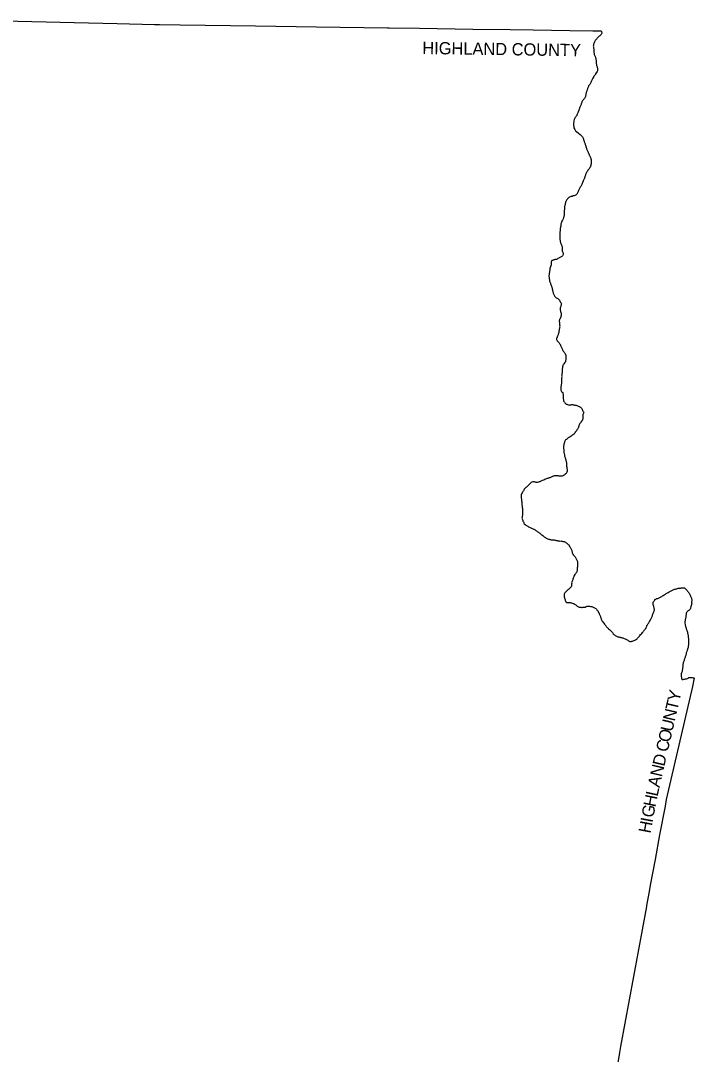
# Model space of a CAD drawing. Extents: x 1451455 to 1749751, y 218250 to 574981.
# Drawn here: x 1674533 to 1729434, y 419441 to 503675 of the extents above; entities that cross this region are included whole.
import ezdxf

# ---------------------------------------------------------------- set-up
doc = ezdxf.new("R2010")
doc.units = 0
doc.layers.add('GM_X_Adjacent_County', color=7, linetype='Continuous')
doc.layers.add('GM_X_Adjacent_County_Text', color=7, linetype='Continuous')

msp = doc.modelspace()

# ---------------------------------------------------------------- linework, layer by layer
at = {"layer": 'GM_X_Adjacent_County'}
msp.add_lwpolyline([(1673166, 503675), (1678903, 503534), (1682405, 503448), (1685430, 503373), (1685835, 503363), (1687539, 503338), (1693676, 503248), (1698641, 503176), (1704437, 503092), (1704566, 503090), (1707043, 503052), (1711386, 502989), (1714432, 502944), (1716307, 502917), (1719280, 502875), (1721165, 502848), (1721844, 502834), (1721877, 502756), (1721884, 502706), (1721883, 502652), (1721875, 502598), (1721834, 502539), (1721783, 502498), (1721726, 502449), (1721675, 502411), (1721622, 502364), (1721574, 502307), (1721527, 502254), (1721482, 502203), (1721434, 502152), (1721385, 502098), (1721340, 502043), (1721320, 501992), (1721300, 501939), (1721265, 501875), (1721245, 501822), (1721220, 501768), (1721206, 501715), (1721203, 501665), (1721197, 501601), (1721204, 501550), (1721227, 501500), (1721225, 501443), (1721236, 501389), (1721238, 501335), (1721244, 501270), (1721257, 501216), (1721255, 501158), (1721255, 501084), (1721270, 501031), (1721274, 500975), (1721281, 500921), (1721293, 500868), (1721334, 500813), (1721356, 500762), (1721375, 500710), (1721383, 500647), (1721398, 500585), (1721420, 500522), (1721432, 500449), (1721430, 500391), (1721427, 500337), (1721425, 500279), (1721428, 500223), (1721442, 500172), (1721461, 500118), (1721463, 500067), (1721470, 500017), (1721484, 499959), (1721503, 499904), (1721524, 499851), (1721550, 499796), (1721555, 499744), (1721555, 499690), (1721550, 499634), (1721530, 499576), (1721505, 499521), (1721455, 499464), (1721426, 499413), (1721386, 499352), (1721371, 499300), (1721335, 499237), (1721283, 499178), (1721250, 499117), (1721166, 498995), (1721140, 498940), (1721113, 498880), (1721094, 498822), (1721063, 498767), (1721034, 498713), (1721007, 498646), (1720980, 498580), (1720955, 498528), (1720919, 498463), (1720871, 498412), (1720819, 498355), (1720799, 498303), (1720774, 498249), (1720750, 498194), (1720727, 498136), (1720714, 498082), (1720703, 498030), (1720678, 497977), (1720663, 497925), (1720646, 497871), (1720625, 497817), (1720621, 497767), (1720605, 497711), (1720594, 497658), (1720583, 497606), (1720566, 497546), (1720557, 497484), (1720544, 497430), (1720517, 497376), (1720486, 497325), (1720437, 497268), (1720380, 497223), (1720335, 497169), (1720294, 497116), (1720273, 497060), (1720262, 497008), (1720249, 496955), (1720224, 496897), (1720207, 496835), (1720182, 496781), (1720155, 496726), (1720126, 496672), (1720103, 496619), (1720088, 496563), (1720075, 496511), (1720042, 496453), (1720023, 496398), (1720010, 496338), (1719979, 496284), (1719968, 496222), (1719943, 496165), (1719920, 496105), (1719891, 496053), (1719866, 496000), (1719845, 495946), (1719814, 495895), (1719779, 495837), (1719720, 495780), (1719685, 495719), (1719639, 495620), (1719609, 495522), (1719592, 495253), (1719589, 495150), (1719607, 495031), (1719621, 494948), (1719690, 494817), (1719762, 494711), (1719818, 494642), (1719981, 494509), (1720121, 494403), (1720195, 494334), (1720242, 494283), (1720289, 494233), (1720316, 494210), (1720343, 494155), (1720366, 494098), (1720388, 494032), (1720405, 493975), (1720423, 493928), (1720443, 493858), (1720462, 493806), (1720483, 493749), (1720498, 493683), (1720525, 493630), (1720536, 493578), (1720561, 493527), (1720580, 493461), (1720601, 493408), (1720629, 493352), (1720644, 493297), (1720659, 493237), (1720670, 493183), (1720703, 493118), (1720728, 493063), (1720759, 493009), (1720778, 492952), (1720791, 492900), (1720830, 492839), (1720853, 492778), (1720876, 492728), (1720901, 492677), (1720928, 492627), (1720947, 492574), (1720970, 492524), (1720994, 492459), (1721011, 492403), (1721018, 492334), (1721031, 492280), (1721038, 492230), (1721035, 492162), (1721030, 492110), (1721025, 492060), (1721018, 491998), (1721009, 491938), (1721004, 491886), (1720981, 491832), (1720966, 491772), (1720927, 491717), (1720894, 491663), (1720850, 491600), (1720811, 491541), (1720768, 491485), (1720725, 491420), (1720678, 491367), (1720643, 491315), (1720614, 491258), (1720589, 491206), (1720568, 491142), (1720557, 491088), (1720542, 491029), (1720521, 490967), (1720504, 490915), (1720486, 490851), (1720463, 490796), (1720440, 490736), (1720409, 490678), (1720380, 490623), (1720361, 490567), (1720332, 490508), (1720317, 490450), (1720282, 490396), (1720261, 490335), (1720236, 490275), (1720201, 490213), (1720182, 490154), (1720139, 490102), (1720106, 490045), (1720075, 489993), (1720048, 489942), (1720011, 489884), (1719982, 489825), (1719962, 489767), (1719937, 489707), (1719918, 489656), (1719891, 489598), (1719858, 489545), (1719813, 489493), (1719759, 489456), (1719704, 489439), (1719642, 489412), (1719592, 489401), (1719532, 489388), (1719477, 489359), (1719423, 489358), (1719365, 489358), (1719307, 489333), (1719252, 489306), (1719201, 489265), (1719154, 489205), (1719109, 489154), (1719059, 489105), (1719024, 489049), (1719000, 488990), (1718969, 488936), (1718944, 488881), (1718929, 488821), (1718920, 488761), (1718897, 488703), (1718888, 488651), (1718873, 488599), (1718860, 488540), (1718859, 488483), (1718852, 488429), (1718847, 488377), (1718846, 488325), (1718843, 488267), (1718836, 488209), (1718827, 488157), (1718822, 488089), (1718813, 488031), (1718818, 487971), (1718815, 487849), (1718816, 487797), (1718805, 487745), (1718792, 487689), (1718779, 487633), (1718766, 487580), (1718751, 487526), (1718712, 487468), (1718681, 487411), (1718638, 487348), (1718613, 487286), (1718600, 487234), (1718581, 487174), (1718564, 487121), (1718556, 487045), (1718553, 486986), (1718544, 486923), (1718527, 486861), (1718528, 486811), (1718513, 486755), (1718508, 486691), (1718513, 486639), (1718498, 486585), (1718495, 486529), (1718486, 486463), (1718485, 486409), (1718486, 486345), (1718477, 486287), (1718476, 486235), (1718467, 486183), (1718470, 486125), (1718470, 486066), (1718470, 486014), (1718472, 485954), (1718477, 485904), (1718486, 485848), (1718494, 485798), (1718500, 485741), (1718505, 485683), (1718522, 485633), (1718535, 485568), (1718550, 485518), (1718569, 485450), (1718616, 485393), (1718649, 485338), (1718672, 485283), (1718675, 485233), (1718674, 485179), (1718669, 485125), (1718666, 485073), (1718665, 485023), (1718666, 484973), (1718675, 484909), (1718694, 484850), (1718711, 484800), (1718736, 484747), (1718745, 484687), (1718746, 484629), (1718727, 484563), (1718686, 484508), (1718643, 484453), (1718590, 484422), (1718538, 484397), (1718481, 484364), (1718429, 484343), (1718379, 484314), (1718320, 484291), (1718259, 484250), (1718195, 484225), (1718145, 484216), (1718095, 484205), (1718037, 484194), (1717978, 484177), (1717926, 484166), (1717876, 484141), (1717824, 484124), (1717793, 484071), (1717764, 484019), (1717775, 483959), (1717778, 483909), (1717769, 483857), (1717756, 483791), (1717726, 483687), (1717711, 483622), (1717698, 483566), (1717670, 483486), (1717669, 483424), (1717662, 483366), (1717653, 483308), (1717642, 483255), (1717629, 483201), (1717620, 483147), (1717609, 483087), (1717602, 483023), (1717593, 482961), (1717588, 482911), (1717585, 482853), (1717591, 482753), (1717598, 482701), (1717607, 482647), (1717621, 482596), (1717631, 482496), (1717638, 482444), (1717653, 482390), (1717674, 482333), (1717699, 482283), (1717714, 482230), (1717737, 482178), (1717780, 482089), (1717793, 482035), (1717808, 481985), (1717819, 481928), (1717836, 481874), (1717840, 481847), (1717845, 481812), (1717868, 481749), (1717883, 481693), (1717896, 481637), (1717911, 481584), (1717924, 481532), (1717941, 481474), (1717964, 481413), (1717987, 481361), (1718012, 481300), (1718035, 481242), (1718070, 481185), (1718125, 481130), (1718184, 481093), (1718252, 481066), (1718313, 481045), (1718370, 480992), (1718411, 480937), (1718449, 480886), (1718480, 480831), (1718507, 480781), (1718524, 480719), (1718569, 480656), (1718604, 480601), (1718593, 480547), (1718574, 480492), (1718559, 480436), (1718546, 480380), (1718527, 480315), (1718510, 480261), (1718503, 480209), (1718502, 480149), (1718505, 480097), (1718520, 480033), (1718535, 479972), (1718554, 479904), (1718569, 479852), (1718590, 479799), (1718591, 479749), (1718594, 479699), (1718583, 479638), (1718562, 479578), (1718548, 479526), (1718525, 479475), (1718500, 479413), (1718485, 479361), (1718458, 479310), (1718439, 479258), (1718426, 479207), (1718429, 479147), (1718438, 479096), (1718450, 479046), (1718453, 478992), (1718454, 478940), (1718457, 478882), (1718464, 478818), (1718457, 478760), (1718462, 478704), (1718449, 478644), (1718440, 478590), (1718429, 478539), (1718428, 478487), (1718411, 478421), (1718404, 478369), (1718395, 478313), (1718382, 478254), (1718357, 478190), (1718342, 478132), (1718326, 478081), (1718303, 478021), (1718284, 477969), (1718267, 477910), (1718242, 477858), (1718209, 477793), (1718200, 477741), (1718209, 477683), (1718232, 477630), (1718267, 477580), (1718300, 477529), (1718361, 477478), (1718413, 477429), (1718450, 477376), (1718485, 477320), (1718514, 477267), (1718539, 477217), (1718562, 477158), (1718589, 477108), (1718608, 477043), (1718647, 476983), (1718656, 476928), (1718677, 476870), (1718700, 476814), (1718733, 476759), (1718776, 476704), (1718813, 476651), (1718858, 476597), (1718905, 476540), (1718938, 476483), (1718959, 476419), (1718966, 476358), (1718965, 476292), (1718960, 476239), (1718959, 476169), (1718954, 476103), (1718949, 476043), (1718946, 475991), (1718937, 475937), (1718922, 475881), (1718887, 475830), (1718846, 475779), (1718801, 475717), (1718776, 475666), (1718729, 475603), (1718704, 475535), (1718695, 475475), (1718681, 475355), (1718676, 475299), (1718669, 475230), (1718664, 475178), (1718669, 475127), (1718658, 475052), (1718659, 474990), (1718648, 474934), (1718641, 474878), (1718630, 474824), (1718631, 474768), (1718622, 474716), (1718623, 474662), (1718624, 474608), (1718619, 474548), (1718615, 474474), (1718611, 474420), (1718611, 474354), (1718608, 474294), (1718605, 474214), (1718602, 474148), (1718597, 474092), (1718586, 474040), (1718583, 473978), (1718573, 473910), (1718565, 473856), (1718557, 473798), (1718555, 473746), (1718546, 473688), (1718547, 473638), (1718554, 473578), (1718570, 473518), (1718597, 473465), (1718649, 473422), (1718708, 473383), (1718715, 473331), (1718724, 473275), (1718731, 473222), (1718734, 473170), (1718737, 473120), (1718742, 473060), (1718747, 473010), (1718754, 472952), (1718755, 472869), (1718762, 472815), (1718771, 472755), (1718784, 472701), (1718801, 472650), (1718842, 472597), (1718889, 472546), (1718938, 472489), (1718999, 472430), (1719050, 472415), (1719104, 472396), (1719167, 472371), (1719229, 472360), (1719285, 472355), (1719335, 472364), (1719397, 472375), (1719448, 472388), (1719504, 472395), (1719567, 472379), (1719629, 472366), (1719699, 472355), (1719759, 472346), (1719816, 472329), (1719870, 472308), (1719927, 472276), (1719979, 472253), (1720044, 472226), (1720110, 472203), (1720163, 472178), (1720217, 472135), (1720262, 472082), (1720281, 472029), (1720294, 471979), (1720311, 471923), (1720349, 471856), (1720398, 471801), (1720427, 471742), (1720398, 471687), (1720377, 471629), (1720356, 471577), (1720343, 471525), (1720340, 471475), (1720337, 471417), (1720348, 471365), (1720353, 471299), (1720348, 471239), (1720329, 471183), (1720310, 471131), (1720263, 471076), (1720228, 471025), (1720181, 470959), (1720148, 470904), (1720115, 470851), (1720080, 470799), (1720055, 470741), (1720022, 470690), (1720011, 470618), (1719984, 470553), (1719961, 470495), (1719931, 470433), (1719900, 470382), (1719867, 470322), (1719826, 470253), (1719783, 470200), (1719734, 470136), (1719685, 470059), (1719628, 469998), (1719577, 469963), (1719518, 469910), (1719463, 469867), (1719404, 469822), (1719323, 469770), (1719267, 469731), (1719214, 469700), (1719162, 469668), (1719111, 469635), (1719057, 469610), (1719006, 469553), (1718945, 469508), (1718918, 469457), (1718887, 469399), (1718858, 469348), (1718843, 469294), (1718836, 469236), (1718809, 469168), (1718804, 469112), (1718789, 469058), (1718779, 468996), (1718778, 468940), (1718779, 468878), (1718780, 468820), (1718787, 468748), (1718786, 468686), (1718786, 468624), (1718791, 468569), (1718796, 468513), (1718805, 468461), (1718814, 468411), (1718840, 468306), (1718851, 468248), (1718864, 468195), (1718883, 468143), (1718906, 468078), (1718919, 468026), (1718936, 467959), (1718955, 467901), (1718971, 467829), (1718987, 467778), (1718997, 467724), (1719015, 467671), (1719015, 467601), (1719020, 467541), (1719023, 467481), (1719024, 467415), (1719029, 467360), (1719036, 467298), (1719043, 467248), (1719055, 467186), (1719060, 467135), (1719069, 467073), (1719070, 467015), (1719067, 466953), (1719052, 466891), (1719015, 466838), (1718998, 466786), (1718945, 466735), (1718894, 466692), (1718837, 466649), (1718767, 466614), (1718708, 466587), (1718658, 466570), (1718600, 466563), (1718518, 466561), (1718458, 466562), (1718400, 466569), (1718332, 466582), (1718279, 466585), (1718217, 466590), (1718163, 466593), (1718111, 466586), (1718049, 466577), (1717990, 466567), (1717926, 466546), (1717874, 466523), (1717823, 466502), (1717773, 466478), (1717706, 466450), (1717654, 466433), (1717590, 466416), (1717539, 466397), (1717485, 466372), (1717429, 466357), (1717370, 466330), (1717312, 466309), (1717257, 466284), (1717167, 466235), (1717042, 466202), (1716991, 466165), (1716935, 466156), (1716885, 466123), (1716834, 466105), (1716778, 466091), (1716712, 466062), (1716651, 466051), (1716593, 466040), (1716537, 466047), (1716480, 466060), (1716428, 466079), (1716370, 466096), (1716318, 466095), (1716266, 466092), (1716202, 466067), (1716147, 466030), (1716086, 465979), (1716041, 465928), (1715982, 465871), (1715926, 465822), (1715868, 465763), (1715818, 465716), (1715759, 465673), (1715702, 465632), (1715647, 465583), (1715563, 465484), (1715526, 465421), (1715499, 465355), (1715470, 465302), (1715439, 465240), (1715396, 465189), (1715351, 465128), (1715328, 465066), (1715313, 465008), (1715311, 464948), (1715314, 464884), (1715321, 464830), (1715334, 464773), (1715343, 464715), (1715350, 464663), (1715357, 464600), (1715362, 464542), (1715371, 464474), (1715373, 464416), (1715376, 464364), (1715380, 464313), (1715385, 464263), (1715386, 464213), (1715391, 464163), (1715400, 464101), (1715405, 464048), (1715403, 463986), (1715424, 463936), (1715438, 463819), (1715439, 463761), (1715442, 463693), (1715439, 463627), (1715434, 463577), (1715432, 463477), (1715425, 463421), (1715420, 463359), (1715413, 463307), (1715402, 463255), (1715397, 463230), (1715390, 463191), (1715379, 463133), (1715406, 463072), (1715425, 463012), (1715452, 462957), (1715471, 462899), (1715500, 462842), (1715527, 462791), (1715544, 462733), (1715573, 462678), (1715640, 462621), (1715693, 462576), (1715746, 462539), (1715805, 462511), (1715873, 462480), (1715930, 462441), (1715991, 462410), (1716049, 462385), (1716108, 462349), (1716170, 462324), (1716221, 462301), (1716287, 462264), (1716348, 462239), (1716400, 462216), (1716457, 462172), (1716514, 462131), (1716567, 462096), (1716618, 462055), (1716672, 462022), (1716725, 461987), (1716778, 461946), (1716841, 461901), (1716897, 461857), (1716950, 461814), (1717017, 461765), (1717078, 461718), (1717141, 461662), (1717194, 461619), (1717245, 461580), (1717298, 461547), (1717360, 461514), (1717423, 461485), (1717491, 461451), (1717548, 461432), (1717606, 461417), (1717658, 461400), (1717717, 461391), (1717779, 461378), (1717839, 461380), (1717897, 461371), (1717951, 461364), (1718009, 461363), (1718074, 461340), (1718130, 461331), (1718186, 461324), (1718251, 461304), (1718309, 461297), (1718363, 461286), (1718425, 461283), (1718485, 461270), (1718549, 461279), (1718607, 461272), (1718664, 461259), (1718718, 461231), (1718774, 461228), (1718826, 461223), (1718885, 461206), (1718939, 461177), (1718990, 461130), (1719049, 461089), (1719100, 461052), (1719155, 460999), (1719194, 460948), (1719237, 460893), (1719274, 460836), (1719311, 460775), (1719344, 460724), (1719381, 460662), (1719398, 460611), (1719417, 460559), (1719445, 460492), (1719452, 460434), (1719467, 460381), (1719488, 460327), (1719497, 460267), (1719528, 460216), (1719563, 460157), (1719614, 460098), (1719679, 460045), (1719716, 459990), (1719749, 459939), (1719780, 459874), (1719815, 459822), (1719840, 459763), (1719869, 459712), (1719886, 459658), (1719899, 459608), (1719906, 459553), (1719911, 459501), (1719917, 459437), (1719920, 459385), (1719915, 459325), (1719909, 459225), (1719902, 459155), (1719897, 459092), (1719894, 459040), (1719893, 458988), (1719890, 458934), (1719883, 458874), (1719864, 458823), (1719847, 458759), (1719826, 458705), (1719789, 458646), (1719737, 458588), (1719696, 458531), (1719645, 458472), (1719622, 458418), (1719601, 458357), (1719578, 458301), (1719559, 458239), (1719538, 458175), (1719527, 458107), (1719496, 458054), (1719476, 457994), (1719463, 457940), (1719436, 457853), (1719443, 457788), (1719427, 457728), (1719424, 457674), (1719411, 457613), (1719394, 457547), (1719351, 457485), (1719296, 457422), (1719245, 457377), (1719184, 457330), (1719131, 457285), (1719077, 457244), (1719028, 457193), (1718977, 457158), (1718936, 457098), (1718879, 457041), (1718850, 456986), (1718833, 456932), (1718820, 456876), (1718817, 456822), (1718822, 456766), (1718827, 456708), (1718854, 456657), (1718859, 456607), (1718886, 456548), (1718910, 456490), (1718915, 456436), (1718923, 456386), (1718968, 456329), (1719025, 456274), (1719085, 456259), (1719153, 456254), (1719211, 456257), (1719266, 456250), (1719318, 456248), (1719370, 456243), (1719428, 456230), (1719480, 456219), (1719547, 456186), (1719603, 456169), (1719659, 456133), (1719710, 456096), (1719770, 456061), (1719821, 456016), (1719876, 455965), (1719941, 455924), (1719997, 455905), (1720057, 455882), (1720111, 455875), (1720175, 455870), (1720229, 455866), (1720292, 455867), (1720343, 455874), (1720395, 455883), (1720445, 455893), (1720497, 455890), (1720547, 455893), (1720607, 455924), (1720657, 455932), (1720708, 455953), (1720759, 455958), (1720837, 455957), (1720901, 455962), (1720969, 455947), (1721022, 455934), (1721074, 455926), (1721130, 455913), (1721186, 455894), (1721239, 455867), (1721293, 455838), (1721346, 455805), (1721400, 455768), (1721451, 455724), (1721492, 455673), (1721527, 455622), (1721559, 455572), (1721594, 455521), (1721625, 455458), (1721672, 455396), (1721683, 455343), (1721698, 455289), (1721723, 455234), (1721755, 455182), (1721784, 455131), (1721791, 455079), (1721810, 455021), (1721829, 454970), (1721846, 454912), (1721872, 454859), (1721906, 454787), (1721934, 454734), (1721979, 454677), (1722026, 454617), (1722063, 454564), (1722110, 454495), (1722161, 454446), (1722202, 454394), (1722239, 454339), (1722286, 454274), (1722345, 454205), (1722405, 454162), (1722452, 454109), (1722515, 454062), (1722564, 454007), (1722617, 453948), (1722669, 453924), (1722700, 453871), (1722761, 453826), (1722788, 453764), (1722822, 453709), (1722867, 453658), (1722918, 453621), (1722972, 453585), (1723031, 453548), (1723087, 453523), (1723150, 453498), (1723202, 453477), (1723268, 453460), (1723327, 453445), (1723381, 453428), (1723445, 453415), (1723497, 453405), (1723556, 453386), (1723610, 453375), (1723662, 453368), (1723720, 453339), (1723785, 453292), (1723842, 453263), (1723896, 453244), (1723954, 453211), (1724005, 453183), (1724064, 453144), (1724118, 453115), (1724174, 453096), (1724237, 453081), (1724293, 453074), (1724344, 453108), (1724406, 453111), (1724458, 453138), (1724523, 453159), (1724579, 453194), (1724645, 453222), (1724708, 453273), (1724763, 453306), (1724808, 453362), (1724862, 453397), (1724905, 453452), (1724952, 453514), (1724997, 453567), (1725056, 453643), (1725117, 453696), (1725157, 453747), (1725212, 453813), (1725259, 453868), (1725292, 453922), (1725351, 453979), (1725382, 454035), (1725429, 454090), (1725469, 454146), (1725497, 454216), (1725525, 454267), (1725558, 454321), (1725575, 454379), (1725630, 454432), (1725641, 454492), (1725682, 454546), (1725722, 454601), (1725759, 454671), (1725784, 454723), (1725837, 454784), (1725872, 454842), (1725893, 454902), (1725924, 454957), (1725955, 455009), (1725971, 455061), (1725990, 455113), (1726019, 455173), (1726036, 455245), (1726063, 455320), (1726078, 455376), (1726113, 455436), (1726138, 455488), (1726159, 455548), (1726174, 455603), (1726185, 455657), (1726176, 455726), (1726166, 455782), (1726155, 455834), (1726134, 455893), (1726125, 455947), (1726110, 456027), (1726087, 456084), (1726080, 456134), (1726071, 456186), (1726071, 456238), (1726090, 456292), (1726123, 456348), (1726164, 456402), (1726209, 456455), (1726225, 456506), (1726288, 456538), (1726343, 456577), (1726393, 456586), (1726454, 456592), (1726510, 456611), (1726561, 456637), (1726614, 456668), (1726664, 456697), (1726717, 456727), (1726774, 456762), (1726843, 456802), (1726900, 456835), (1726967, 456873), (1727022, 456912), (1727073, 456940), (1727126, 456987), (1727195, 457021), (1727254, 457056), (1727315, 457086), (1727380, 457118), (1727433, 457151), (1727489, 457174), (1727550, 457214), (1727603, 457239), (1727658, 457265), (1727714, 457286), (1727767, 457311), (1727828, 457335), (1727882, 457352), (1727943, 457370), (1728001, 457388), (1728056, 457409), (1728114, 457419), (1728178, 457420), (1728236, 457420), (1728303, 457438), (1728367, 457453), (1728479, 457466), (1728533, 457464), (1728585, 457465), (1728639, 457453), (1728690, 457410), (1728752, 457354), (1728793, 457297), (1728841, 457239), (1728889, 457180), (1728928, 457129), (1728972, 457067), (1729005, 457014), (1729031, 456961), (1729058, 456911), (1729100, 456847), (1729133, 456790), (1729159, 456733), (1729194, 456618), (1729209, 456566), (1729223, 456515), (1729237, 456429), (1729224, 456365), (1729210, 456313), (1729215, 456249), (1729218, 456189), (1729205, 456135), (1729192, 456075), (1729171, 456009), (1729148, 455935), (1729143, 455883), (1729126, 455819), (1729109, 455766), (1729090, 455710), (1729044, 455652), (1728979, 455603), (1728912, 455568), (1728847, 455505), (1728802, 455439), (1728772, 455387), (1728762, 455319), (1728758, 455265), (1728751, 455205), (1728752, 455155), (1728751, 455105), (1728732, 455043), (1728727, 454993), (1728713, 454931), (1728700, 454879), (1728689, 454827), (1728680, 454771), (1728667, 454719), (1728666, 454643), (1728671, 454583), (1728689, 454470), (1728697, 454418), (1728716, 454354), (1728723, 454300), (1728740, 454239), (1728761, 454175), (1728780, 454120), (1728799, 454070), (1728816, 454017), (1728832, 453967), (1728845, 453915), (1728870, 453852), (1728886, 453762), (1728898, 453710), (1728909, 453641), (1728936, 453589), (1728935, 453521), (1728940, 453460), (1728945, 453402), (1728948, 453352), (1728953, 453290), (1728948, 453228), (1728949, 453153), (1728950, 453103), (1728959, 453033), (1728960, 452967), (1728961, 452915), (1728948, 452833), (1728959, 452778), (1728936, 452719), (1728930, 452668), (1728925, 452598), (1728914, 452534), (1728874, 452445), (1728845, 452383), (1728819, 452267), (1728799, 452209), (1728780, 452151), (1728767, 452093), (1728756, 452031), (1728743, 451971), (1728716, 451906), (1728693, 451830), (1728678, 451778), (1728653, 451726), (1728640, 451670), (1728619, 451612), (1728602, 451548), (1728576, 451493), (1728554, 451421), (1728534, 451359), (1728515, 451299), (1728498, 451231), (1728493, 451177), (1728492, 451127), (1728485, 451069), (1728484, 451003), (1728481, 450939), (1728470, 450873), (1728457, 450803), (1728452, 450745), (1728443, 450691), (1728430, 450633), (1728417, 450577), (1728397, 450519), (1728373, 450441), (1728362, 450351), (1728369, 450297), (1728368, 450241), (1728377, 450180), (1728391, 450128), (1728396, 450070), (1728403, 450017), (1728456, 449993), (1728511, 449998), (1728585, 450009), (1728639, 450018), (1728701, 450031), (1728755, 450050), (1728809, 450054), (1728864, 450075), (1728926, 450106), (1728985, 450143), (1729039, 450143), (1729099, 450160), (1729153, 450151), (1729207, 450146), (1729262, 450139), (1729326, 450126), (1729392, 450119), (1729434, 450116), (1729274, 449424), (1727145, 440204), (1727045, 439667), (1726608, 437330), (1726229, 435310), (1725839, 433225), (1725743, 432718), (1725542, 431563), (1725530, 431500), (1723418, 420076), (1723331, 419580), (1722260, 413009)], dxfattribs=at)

# ---------------------------------------------------------------- texts
at = {"layer": 'GM_X_Adjacent_County_Text'}
for s, rotation, p in [('HIGHLAND COUNTY', 359.17107, (1707260, 500957)), ('Y', 76.97343, (1728205, 448122)), ('T', 76.97348, (1728037, 447393)), ('N', 76.97409, (1727837, 446532)), ('U', 76.97409, (1727638, 445670)), ('O', 76.97343, (1727439, 444808)), ('C', 76.97385, (1727255, 444015)), ('D', 76.9731, (1726987, 442858)), ('N', 76.97416, (1726788, 441996)), ('A', 77.12266, (1726591, 441135)), ('H', 78.52201, (1726258, 439543)), ('L', 77.80197, (1726434, 440407)), ('G', 79.24901, (1726094, 438678)), ('H', 79.38508, (1725856, 437407)), ('I', 79.38632, (1726019, 438276))]:
    msp.add_text(s, height=1000, rotation=rotation, dxfattribs=at).set_placement(p)

doc.saveas('drawing.dxf')
